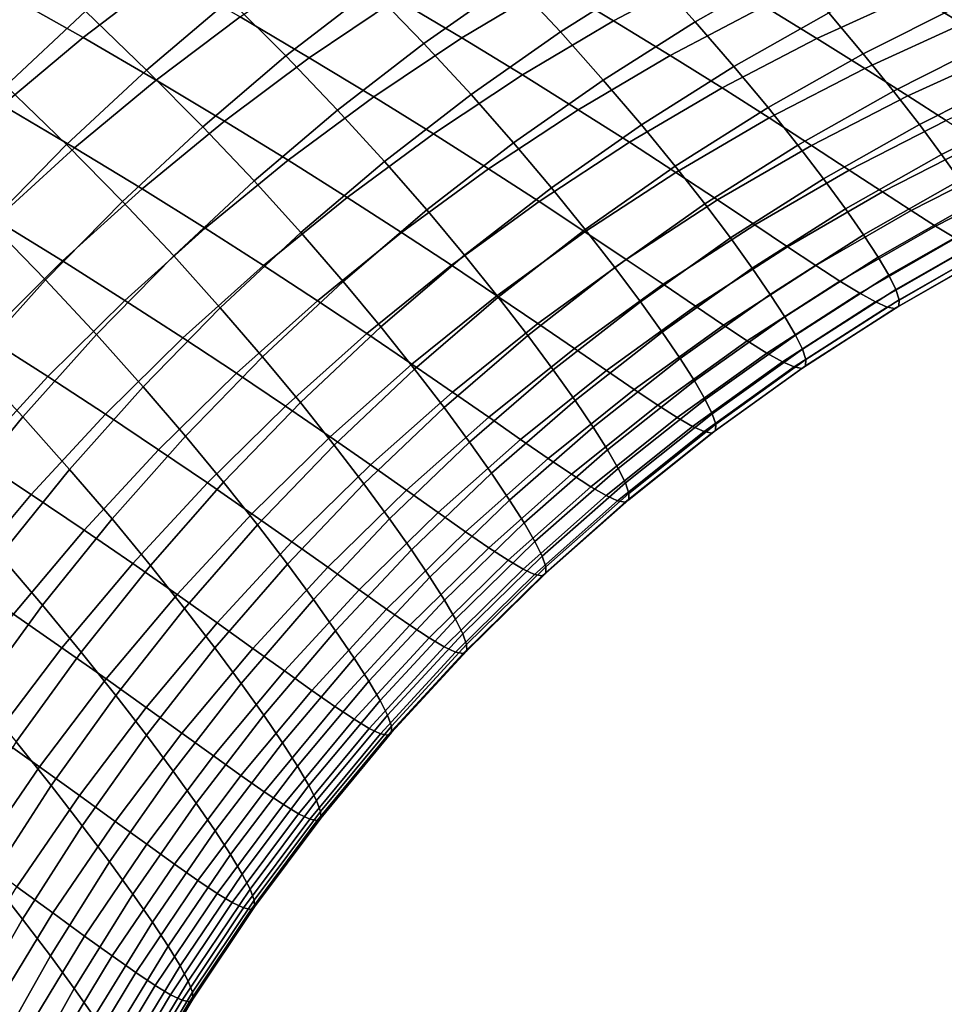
# Model space of a CAD drawing. Header units: metres. Extents: x -109 to 109, y -100 to 58.
# Tile 404 of 642: x 25.94 to 31.33, y -33.08 to -27.34. Entities that reach past the tile are written whole.
import ezdxf

# ---------------------------------------------------------------- set-up
doc = ezdxf.new("R2010")
doc.units = ezdxf.units.M
doc.layers.add('solid_21_062_100_XXX', color=7, linetype='CONTINUOUS')

msp = doc.modelspace()

# ---------------------------------------------------------------- linework, layer by layer
at = {"layer": 'solid_21_062_100_XXX'}
for points in [[(29.62508, -27.075272, 14.233528), (29.876795, -27.353708, 13.387842), (30.42709, -27.042255, 13.520076), (30.17243, -26.764921, 14.379833)], [(26.310911, -27.445053, -10.065216), (25.859009, -27.187994, -10.861943), (26.336718, -26.820623, -11.094637), (26.79468, -27.077177, -10.284187)], [(27.993116, -27.165232, 15.62325), (28.295996, -27.479095, 14.802042), (28.813738, -27.116049, 14.934154), (28.508024, -26.803249, 15.768685)], [(28.813738, -27.116049, 14.934154), (29.090691, -27.413012, 14.100589), (29.62508, -27.075272, 14.233528), (29.345251, -26.779419, 15.080736)], [(26.324543, -27.2927, 16.970316), (26.680988, -27.634436, 16.175323), (27.163315, -27.223722, 16.301767), (26.803965, -26.882793, 17.109758)], [(27.163315, -27.223722, 16.301767), (27.492731, -27.552601, 15.493354), (27.993116, -27.165232, 15.62325), (27.660862, -26.837318, 16.444775)], [(29.400692, -27.347277, -7.325053), (29.042677, -27.132484, -8.195836), (29.579866, -26.846157, -8.412071), (29.943546, -27.06044, -7.525915)], [(25.477165, -27.373638, 17.629177), (25.860987, -27.725792, 16.848417), (26.324543, -27.2927, 16.970316), (25.937668, -26.941135, 17.764057)], [(28.51687, -27.447435, -7.991763), (28.136114, -27.220627, -8.841647), (28.656261, -26.90621, -9.06051), (29.042677, -27.132484, -8.195836)], [(31.432173, -27.366377, -5.005075), (31.149126, -27.192522, -5.919407), (31.668941, -26.932064, -6.273567), (31.958893, -27.106079, -5.354075)], [(27.628191, -27.562796, -8.636103), (27.225126, -27.324842, -9.464415), (27.727432, -26.983223, -9.684183), (28.136114, -27.220627, -8.841647)], [(30.585035, -27.450888, -5.739513), (30.278503, -27.262323, -6.63475), (30.837465, -27.004442, -6.830636), (31.149126, -27.192522, -5.919407)], [(29.730488, -27.54969, -6.449241), (29.400692, -27.347277, -7.325053), (29.943546, -27.06044, -7.525915), (30.278503, -27.262323, -6.63475)], [(29.876795, -27.353708, 13.387842), (30.101528, -27.613401, 12.543848), (30.654299, -27.300789, 12.6623), (30.42709, -27.042255, 13.520076)], [(30.654299, -27.300789, 12.6623), (30.85516, -27.539341, 11.806647), (31.423138, -27.254066, 11.922112), (31.219702, -27.01659, 12.792154)], [(26.735813, -27.693272, -9.259119), (26.310911, -27.445053, -10.065216), (26.79468, -27.077177, -10.284187), (27.225126, -27.324842, -9.464415)], [(28.295996, -27.479095, 14.802042), (28.570667, -27.777256, 13.981364), (29.090691, -27.413012, 14.100589), (28.813738, -27.116049, 14.934154)], [(29.090691, -27.413012, 14.100589), (29.340034, -27.692652, 13.268183), (29.876795, -27.353708, 13.387842), (29.62508, -27.075272, 14.233528)], [(27.492731, -27.552601, 15.493354), (27.793386, -27.867605, 14.68475), (28.295996, -27.479095, 14.802042), (27.993116, -27.165232, 15.62325)], [(28.86973, -27.662792, -7.135726), (28.51687, -27.447435, -7.991763), (29.042677, -27.132484, -8.195836), (29.400692, -27.347277, -7.325053)], [(25.840826, -27.838728, -9.861866), (25.394379, -27.581129, -10.645437), (25.859009, -27.187994, -10.861943), (26.310911, -27.445053, -10.065216)], [(26.680988, -27.634436, 16.175323), (27.008184, -27.96434, 15.379336), (27.492731, -27.552601, 15.493354), (27.163315, -27.223722, 16.301767)], [(28.00383, -27.790186, -7.800387), (27.628191, -27.562796, -8.636103), (28.136114, -27.220627, -8.841647), (28.51687, -27.447435, -7.991763)], [(30.863455, -27.625231, -4.841162), (30.585035, -27.450888, -5.739513), (31.149126, -27.192522, -5.919407), (31.432173, -27.366377, -5.005075)], [(30.032354, -27.738796, -5.569319), (29.730488, -27.54969, -6.449241), (30.278503, -27.262323, -6.63475), (30.585035, -27.450888, -5.739513)], [(30.85516, -27.539341, 11.806647), (31.030712, -27.756845, 10.953226), (31.600855, -27.470503, 11.05451), (31.423138, -27.254066, 11.922112)], [(25.860987, -27.725792, 16.848417), (26.215149, -28.068378, 16.065777), (26.680988, -27.634436, 16.175323), (26.324543, -27.2927, 16.970316)], [(27.133827, -27.931814, -8.444416), (26.735813, -27.693272, -9.259119), (27.225126, -27.324842, -9.464415), (27.628191, -27.562796, -8.636103)], [(29.194862, -27.865788, -6.274597), (28.86973, -27.662792, -7.135726), (29.400692, -27.347277, -7.325053), (29.730488, -27.54969, -6.449241)], [(30.101528, -27.613401, 12.543848), (30.300335, -27.853136, 11.701694), (30.85516, -27.539341, 11.806647), (30.654299, -27.300789, 12.6623)], [(29.340034, -27.692652, 13.268183), (29.562843, -27.953606, 12.43711), (30.101528, -27.613401, 12.543848), (29.876795, -27.353708, 13.387842)], [(31.11405, -27.784491, -3.940876), (30.863455, -27.625231, -4.841162), (31.432173, -27.366377, -5.005075), (31.686905, -27.525152, -4.088842)], [(26.260778, -28.087538, -9.068834), (25.840826, -27.838728, -9.861866), (26.310911, -27.445053, -10.065216), (26.735813, -27.693272, -9.259119)], [(28.35206, -28.006153, -6.958434), (28.00383, -27.790186, -7.800387), (28.51687, -27.447435, -7.991763), (28.86973, -27.662792, -7.135726)], [(28.570667, -27.777256, 13.981364), (28.818218, -28.058193, 13.161412), (29.340034, -27.692652, 13.268183), (29.090691, -27.413012, 14.100589)], [(30.306585, -27.913683, -4.686226), (30.032354, -27.738796, -5.569319), (30.585035, -27.450888, -5.739513), (30.863455, -27.625231, -4.841162)], [(27.793386, -27.867605, 14.68475), (28.066376, -28.167048, 13.876169), (28.570667, -27.777256, 13.981364), (28.295996, -27.479095, 14.802042)], [(31.030712, -27.756845, 10.953226), (31.182055, -27.95244, 10.101617), (31.75399, -27.665068, 10.188908), (31.600855, -27.470503, 11.05451)], [(27.008184, -27.96434, 15.379336), (27.307232, -28.280556, 14.582583), (27.793386, -27.867605, 14.68475), (27.492731, -27.552601, 15.493354)], [(27.504904, -28.159834, -7.622213), (27.133827, -27.931814, -8.444416), (27.628191, -27.562796, -8.636103), (28.00383, -27.790186, -7.800387)], [(29.492535, -28.055489, -5.409273), (29.194862, -27.865788, -6.274597), (29.730488, -27.54969, -6.449241), (30.032354, -27.738796, -5.569319)], [(30.300335, -27.853136, 11.701694), (30.474211, -28.071815, 10.861496), (31.030712, -27.756845, 10.953226), (30.85516, -27.539341, 11.806647)], [(31.337166, -27.927807, -3.039843), (31.11405, -27.784491, -3.940876), (31.686905, -27.525152, -4.088842), (31.913681, -27.667999, -3.17192)], [(26.215149, -28.068378, 16.065777), (26.540752, -28.399366, 15.2815), (27.008184, -27.96434, 15.379336), (26.680988, -27.634436, 16.175323)], [(29.562843, -27.953606, 12.43711), (29.760122, -28.194628, 11.607526), (30.300335, -27.853136, 11.701694), (30.101528, -27.613401, 12.543848)], [(30.553455, -28.073479, -3.801118), (30.306585, -27.913683, -4.686226), (30.863455, -27.625231, -4.841162), (31.11405, -27.784491, -3.940876)], [(26.654325, -28.326715, -8.267092), (26.260778, -28.087538, -9.068834), (26.735813, -27.693272, -9.259119), (27.133827, -27.931814, -8.444416)], [(28.673033, -28.209784, -6.111277), (28.35206, -28.006153, -6.958434), (28.86973, -27.662792, -7.135726), (29.194862, -27.865788, -6.274597)], [(28.818218, -28.058193, 13.161412), (29.039661, -28.320509, 12.342366), (29.562843, -27.953606, 12.43711), (29.340034, -27.692652, 13.268183)], [(31.182055, -27.95244, 10.101617), (31.310583, -28.125881, 9.249458), (31.883989, -27.837557, 9.322858), (31.75399, -27.665068, 10.188908)], [(25.414511, -28.180929, 16.744385), (25.767023, -28.524412, 15.973413), (26.215149, -28.068378, 16.065777), (25.860987, -27.725792, 16.848417)], [(29.763027, -28.230972, -4.540675), (29.492535, -28.055489, -5.409273), (30.032354, -27.738796, -5.569319), (30.306585, -27.913683, -4.686226)], [(27.849041, -28.376461, -6.793642), (27.504904, -28.159834, -7.622213), (28.00383, -27.790186, -7.800387), (28.35206, -28.006153, -6.958434)], [(28.066376, -28.167048, 13.876169), (28.312717, -28.449373, 13.067812), (28.818218, -28.058193, 13.161412), (28.570667, -27.777256, 13.981364)], [(30.474211, -28.071815, 10.861496), (30.62421, -28.268543, 10.022865), (31.182055, -27.95244, 10.101617), (31.030712, -27.756845, 10.953226)], [(30.773294, -28.217318, -2.915158), (30.553455, -28.073479, -3.801118), (31.11405, -27.784491, -3.940876), (31.337166, -27.927807, -3.039843)], [(25.801271, -28.506609, -8.894062), (25.385662, -28.257172, -9.674669), (25.840826, -27.838728, -9.861866), (26.260778, -28.087538, -9.068834)], [(28.966997, -28.400131, -5.259795), (28.673033, -28.209784, -6.111277), (29.194862, -27.865788, -6.274597), (29.492535, -28.055489, -5.409273)], [(29.760122, -28.194628, 11.607526), (29.932816, -28.414585, 10.779561), (30.474211, -28.071815, 10.861496), (30.300335, -27.853136, 11.701694)], [(31.310583, -28.125881, 9.249458), (31.416878, -28.276831, 8.396255), (31.991453, -27.987652, 8.455838), (31.883989, -27.837557, 9.322858)], [(27.307232, -28.280556, 14.582583), (27.579144, -28.581362, 13.785279), (28.066376, -28.167048, 13.876169), (27.793386, -27.867605, 14.68475)], [(30.006596, -28.391359, -3.669935), (29.763027, -28.230972, -4.540675), (30.306585, -27.913683, -4.686226), (30.553455, -28.073479, -3.801118)], [(26.540752, -28.399366, 15.2815), (26.838808, -28.716862, 14.495813), (27.307232, -28.280556, 14.582583), (27.008184, -27.96434, 15.379336)], [(27.021402, -28.555407, -7.457708), (26.654325, -28.326715, -8.267092), (27.133827, -27.931814, -8.444416), (27.504904, -28.159834, -7.622213)], [(29.039661, -28.320509, 12.342366), (29.235943, -28.562918, 11.524392), (29.760122, -28.194628, 11.607526), (29.562843, -27.953606, 12.43711)], [(30.62421, -28.268543, 10.022865), (30.751671, -28.443031, 9.183537), (31.310583, -28.125881, 9.249458), (31.182055, -27.95244, 10.101617)], [(30.966497, -28.344223, -2.029553), (30.773294, -28.217318, -2.915158), (31.337166, -27.927807, -3.039843), (31.533213, -28.054214, -2.139295)], [(28.166372, -28.580774, -5.95971), (27.849041, -28.376461, -6.793642), (28.35206, -28.006153, -6.958434), (28.673033, -28.209784, -6.111277)], [(25.767023, -28.524412, 15.973413), (26.091661, -28.856537, 15.200099), (26.540752, -28.399366, 15.2815), (26.215149, -28.068378, 16.065777)], [(26.190945, -28.746462, -8.104594), (25.801271, -28.506609, -8.894062), (26.260778, -28.087538, -9.068834), (26.654325, -28.326715, -8.267092)], [(28.312717, -28.449373, 13.067812), (28.533356, -28.713142, 12.259866), (29.039661, -28.320509, 12.342366), (28.818218, -28.058193, 13.161412)], [(29.234209, -28.576265, -4.404892), (28.966997, -28.400131, -5.259795), (29.492535, -28.055489, -5.409273), (29.763027, -28.230972, -4.540675)], [(29.932816, -28.414585, 10.779561), (30.081924, -28.612547, 9.95286), (30.62421, -28.268543, 10.022865), (30.474211, -28.071815, 10.861496)], [(30.223553, -28.535774, -2.798192), (30.006596, -28.391359, -3.669935), (30.553455, -28.073479, -3.801118), (30.773294, -28.217318, -2.915158)], [(31.133533, -28.453186, -1.145456), (30.966497, -28.344223, -2.029553), (31.533213, -28.054214, -2.139295), (31.702679, -28.16272, -1.240405)], [(30.751671, -28.443031, 9.183537), (30.857143, -28.594921, 8.343056), (31.416878, -28.276831, 8.396255), (31.310583, -28.125881, 9.249458)], [(27.361994, -28.772739, -6.641782), (27.021402, -28.555407, -7.457708), (27.504904, -28.159834, -7.622213), (27.849041, -28.376461, -6.793642)], [(27.579144, -28.581362, 13.785279), (27.824862, -28.865162, 12.987627), (28.312717, -28.449373, 13.067812), (28.066376, -28.167048, 13.876169)], [(28.457121, -28.771822, -5.121279), (28.166372, -28.580774, -5.95971), (28.673033, -28.209784, -6.111277), (28.966997, -28.400131, -5.259795)], [(29.235943, -28.562918, 11.524392), (29.407949, -28.784254, 10.707637), (29.932816, -28.414585, 10.779561), (29.760122, -28.194628, 11.607526)], [(31.27511, -28.543339, -0.263406), (31.133533, -28.453186, -1.145456), (31.702679, -28.16272, -1.240405), (31.846298, -28.252464, -0.343718)], [(29.474907, -28.737297, -3.547673), (29.234209, -28.576265, -4.404892), (29.763027, -28.230972, -4.540675), (30.006596, -28.391359, -3.669935)], [(30.414268, -28.663225, -1.926626), (30.223553, -28.535774, -2.798192), (30.773294, -28.217318, -2.915158), (30.966497, -28.344223, -2.029553)], [(31.391954, -28.613968, 0.616567), (31.27511, -28.543339, -0.263406), (31.846298, -28.252464, -0.343718), (31.964823, -28.322758, 0.550751)], [(26.838808, -28.716862, 14.495813), (27.110249, -29.019108, 13.708933), (27.579144, -28.581362, 13.785279), (27.307232, -28.280556, 14.582583)], [(28.533356, -28.713142, 12.259866), (28.729174, -28.957037, 11.452512), (29.235943, -28.562918, 11.524392), (29.039661, -28.320509, 12.342366)], [(30.081924, -28.612547, 9.95286), (30.208721, -28.788174, 9.125271), (30.751671, -28.443031, 9.183537), (30.62421, -28.268543, 10.022865)], [(30.857143, -28.594921, 8.343056), (30.940979, -28.723921, 7.501205), (31.501308, -28.405016, 7.541764), (31.416878, -28.276831, 8.396255)], [(26.554598, -28.975866, -7.307305), (26.190945, -28.746462, -8.104594), (26.654325, -28.326715, -8.267092), (27.021402, -28.555407, -7.457708)], [(27.67621, -28.977787, -5.820295), (27.361994, -28.772739, -6.641782), (27.849041, -28.376461, -6.793642), (28.166372, -28.580774, -5.95971)], [(30.579195, -28.772694, -1.056369), (30.414268, -28.663225, -1.926626), (30.966497, -28.344223, -2.029553), (31.133533, -28.453186, -1.145456)], [(26.091661, -28.856537, 15.200099), (26.389347, -29.175379, 14.424667), (26.838808, -28.716862, 14.495813), (26.540752, -28.399366, 15.2815)], [(28.721523, -28.948658, -4.279233), (28.457121, -28.771822, -5.121279), (28.966997, -28.400131, -5.259795), (29.234209, -28.576265, -4.404892)], [(29.407949, -28.784254, 10.707637), (29.556622, -28.983545, 9.891785), (30.081924, -28.612547, 9.95286), (29.932816, -28.414585, 10.779561)], [(29.689381, -28.882338, -2.689251), (29.474907, -28.737297, -3.547673), (30.006596, -28.391359, -3.669935), (30.223553, -28.535774, -2.798192)], [(30.940979, -28.723921, 7.501205), (31.003408, -28.829838, 6.657823), (31.564119, -28.510256, 6.685791), (31.501308, -28.405016, 7.541764)], [(27.824862, -28.865162, 12.987627), (28.045259, -29.13048, 12.189826), (28.533356, -28.713142, 12.259866), (28.312717, -28.449373, 13.067812)], [(30.208721, -28.788174, 9.125271), (30.313725, -28.941086, 8.296381), (30.857143, -28.594921, 8.343056), (30.751671, -28.443031, 9.183537)], [(30.719007, -28.863293, -0.187962), (30.579195, -28.772694, -1.056369), (31.133533, -28.453186, -1.145456), (31.27511, -28.543339, -0.263406)], [(25.337788, -29.001333, 15.898475), (25.662094, -29.334648, 15.135349), (26.091661, -28.856537, 15.200099), (25.767023, -28.524412, 15.973413)], [(25.744902, -29.189947, -7.957353), (25.3585, -28.949383, -8.73526), (25.801271, -28.506609, -8.894062), (26.190945, -28.746462, -8.104594)], [(29.877977, -29.010386, -1.830785), (29.689381, -28.882338, -2.689251), (30.223553, -28.535774, -2.798192), (30.414268, -28.663225, -1.926626)], [(30.834404, -28.934292, 0.67855), (30.719007, -28.863293, -0.187962), (31.27511, -28.543339, -0.263406), (31.391954, -28.613968, 0.616567)], [(31.003408, -28.829838, 6.657823), (31.044544, -28.912569, 5.812816), (31.605436, -28.592453, 5.828218), (31.564119, -28.510256, 6.685791)], [(26.8922, -29.193949, -6.503255), (26.554598, -28.975866, -7.307305), (27.021402, -28.555407, -7.457708), (27.361994, -28.772739, -6.641782)], [(27.110249, -29.019108, 13.708933), (27.355932, -29.304466, 12.921068), (27.824862, -28.865162, 12.987627), (27.579144, -28.581362, 13.785279)], [(27.964249, -29.16958, -4.994089), (27.67621, -28.977787, -5.820295), (28.166372, -28.580774, -5.95971), (28.457121, -28.771822, -5.121279)], [(28.959789, -29.110382, -3.434651), (28.721523, -28.948658, -4.279233), (29.234209, -28.576265, -4.404892), (29.474907, -28.737297, -3.547673)], [(28.729174, -28.957037, 11.452512), (28.900991, -29.17985, 10.645911), (29.407949, -28.784254, 10.707637), (29.235943, -28.562918, 11.524392)], [(30.313725, -28.941086, 8.296381), (30.397261, -29.070972, 7.466013), (30.940979, -28.723921, 7.501205), (30.857143, -28.594921, 8.343056)], [(31.044544, -28.912569, 5.812816), (31.064419, -28.972134, 4.965587), (31.625298, -28.651634, 4.9684), (31.605436, -28.592453, 5.828218)], [(29.556622, -28.983545, 9.891785), (29.683161, -29.160402, 9.07481), (30.208721, -28.788174, 9.125271), (30.081924, -28.612547, 9.95286)], [(30.041121, -29.120403, -0.973381), (29.877977, -29.010386, -1.830785), (30.414268, -28.663225, -1.926626), (30.579195, -28.772694, -1.056369)], [(30.925945, -28.984989, 1.542714), (30.834404, -28.934292, 0.67855), (31.391954, -28.613968, 0.616567), (31.484655, -28.664389, 1.494019)], [(30.994158, -29.0147, 2.403726), (30.925945, -28.984989, 1.542714), (31.484655, -28.664389, 1.494019), (31.553759, -28.693932, 2.368139)], [(31.064419, -28.972134, 4.965587), (31.062901, -29.008757, 4.115217), (31.623568, -28.688026, 4.105361), (31.625298, -28.651634, 4.9684)], [(26.389347, -29.175379, 14.424667), (26.660925, -29.479137, 13.647332), (27.110249, -29.019108, 13.708933), (26.838808, -28.716862, 14.495813)], [(28.045259, -29.13048, 12.189826), (28.241146, -29.375952, 11.392072), (28.729174, -28.957037, 11.452512), (28.533356, -28.713142, 12.259866)], [(30.397261, -29.070972, 7.466013), (30.459543, -29.177628, 6.634039), (31.003408, -28.829838, 6.657823), (30.940979, -28.723921, 7.501205)], [(31.039635, -29.0228, 3.261241), (30.994158, -29.0147, 2.403726), (31.553759, -28.693932, 2.368139), (31.599882, -28.701982, 3.238592)], [(31.062901, -29.008757, 4.115217), (31.039635, -29.0228, 3.261241), (31.599882, -28.701982, 3.238592), (31.623568, -28.688026, 4.105361)], [(26.105717, -29.420105, -7.171399), (25.744902, -29.189947, -7.957353), (26.190945, -28.746462, -8.104594), (26.554598, -28.975866, -7.307305)], [(27.203836, -29.399773, -5.693398), (26.8922, -29.193949, -6.503255), (27.361994, -28.772739, -6.641782), (27.67621, -28.977787, -5.820295)], [(28.226315, -29.347166, -4.164028), (27.964249, -29.16958, -4.994089), (28.457121, -28.771822, -5.121279), (28.721523, -28.948658, -4.279233)], [(29.172186, -29.256098, -2.588624), (28.959789, -29.110382, -3.434651), (29.474907, -28.737297, -3.547673), (29.689381, -28.882338, -2.689251)], [(30.179451, -29.211487, -0.117583), (30.041121, -29.120403, -0.973381), (30.579195, -28.772694, -1.056369), (30.719007, -28.863293, -0.187962)], [(28.900991, -29.17985, 10.645911), (29.049683, -29.380564, 9.839799), (29.556622, -28.983545, 9.891785), (29.407949, -28.784254, 10.707637)], [(29.683161, -29.160402, 9.07481), (29.788048, -29.314415, 8.256352), (30.313725, -28.941086, 8.296381), (30.208721, -28.788174, 9.125271)], [(30.459543, -29.177628, 6.634039), (30.500671, -29.260939, 5.800403), (31.044544, -28.912569, 5.812816), (31.003408, -28.829838, 6.657823)], [(25.662094, -29.334648, 15.135349), (25.960032, -29.654898, 14.369331), (26.389347, -29.175379, 14.424667), (26.091661, -28.856537, 15.200099)], [(27.355932, -29.304466, 12.921068), (27.576654, -29.571419, 12.13243), (28.045259, -29.13048, 12.189826), (27.824862, -28.865162, 12.987627)], [(29.359034, -29.384787, -1.742281), (29.172186, -29.256098, -2.588624), (29.689381, -28.882338, -2.689251), (29.877977, -29.010386, -1.830785)], [(30.293634, -29.282887, 0.736536), (30.179451, -29.211487, -0.117583), (30.719007, -28.863293, -0.187962), (30.834404, -28.934292, 0.67855)], [(28.462595, -29.509634, -3.331169), (28.226315, -29.347166, -4.164028), (28.721523, -28.948658, -4.279233), (28.959789, -29.110382, -3.434651)], [(29.788048, -29.314415, 8.256352), (29.871582, -29.445259, 7.436278), (30.397261, -29.070972, 7.466013), (30.313725, -28.941086, 8.296381)], [(30.384201, -29.333885, 1.588518), (30.293634, -29.282887, 0.736536), (30.834404, -28.934292, 0.67855), (30.925945, -28.984989, 1.542714)], [(30.500671, -29.260939, 5.800403), (30.520674, -29.320921, 4.964561), (31.064419, -28.972134, 4.965587), (31.044544, -28.912569, 5.812816)], [(26.440895, -29.638981, -6.378424), (26.105717, -29.420105, -7.171399), (26.554598, -28.975866, -7.307305), (26.8922, -29.193949, -6.503255)], [(27.489674, -29.592361, -4.878558), (27.203836, -29.399773, -5.693398), (27.67621, -28.977787, -5.820295), (27.964249, -29.16958, -4.994089)], [(28.241146, -29.375952, 11.392072), (28.413273, -29.600332, 10.594549), (28.900991, -29.17985, 10.645911), (28.729174, -28.957037, 11.452512)], [(29.049683, -29.380564, 9.839799), (29.176373, -29.558735, 9.032289), (29.683161, -29.160402, 9.07481), (29.556622, -28.983545, 9.891785)], [(29.520723, -29.495396, -0.896708), (29.359034, -29.384787, -1.742281), (29.877977, -29.010386, -1.830785), (30.041121, -29.120403, -0.973381)], [(30.451654, -29.363781, 2.437559), (30.384201, -29.333885, 1.588518), (30.925945, -28.984989, 1.542714), (30.994158, -29.0147, 2.403726)], [(30.519415, -29.357796, 4.125665), (30.496559, -29.371933, 3.283298), (31.039635, -29.0228, 3.261241), (31.062901, -29.008757, 4.115217)], [(30.520674, -29.320921, 4.964561), (30.519415, -29.357796, 4.125665), (31.062901, -29.008757, 4.115217), (31.064419, -28.972134, 4.965587)], [(26.660925, -29.479137, 13.647332), (26.907164, -29.766134, 12.868312), (27.355932, -29.304466, 12.921068), (27.110249, -29.019108, 13.708933)], [(30.496559, -29.371933, 3.283298), (30.451654, -29.363781, 2.437559), (30.994158, -29.0147, 2.403726), (31.039635, -29.0228, 3.261241)], [(28.673326, -29.656073, -2.496573), (28.462595, -29.509634, -3.331169), (28.959789, -29.110382, -3.434651), (29.172186, -29.256098, -2.588624)], [(29.65786, -29.587004, -0.052456), (29.520723, -29.495396, -0.896708), (30.041121, -29.120403, -0.973381), (30.179451, -29.211487, -0.117583)], [(29.871582, -29.445259, 7.436278), (29.933952, -29.552711, 6.614504), (30.459543, -29.177628, 6.634039), (30.397261, -29.070972, 7.466013)], [(25.960032, -29.654898, 14.369331), (26.232353, -29.960239, 13.600637), (26.660925, -29.479137, 13.647332), (26.389347, -29.175379, 14.424667)], [(27.749886, -29.770746, -4.059581), (27.489674, -29.592361, -4.878558), (27.964249, -29.16958, -4.994089), (28.226315, -29.347166, -4.164028)], [(27.576654, -29.571419, 12.13243), (27.773144, -29.81856, 11.343232), (28.241146, -29.375952, 11.392072), (28.045259, -29.13048, 12.189826)], [(28.413273, -29.600332, 10.594549), (28.562441, -29.802559, 9.797042), (29.049683, -29.380564, 9.839799), (28.900991, -29.17985, 10.645911)], [(29.176373, -29.558735, 9.032289), (29.281496, -29.71393, 8.223077), (29.788048, -29.314415, 8.256352), (29.683161, -29.160402, 9.07481)], [(29.933952, -29.552711, 6.614504), (29.975248, -29.636648, 5.791012), (30.500671, -29.260939, 5.800403), (30.459543, -29.177628, 6.634039)], [(25.67594, -29.886959, -7.050348), (25.317369, -29.656006, -7.825753), (25.744902, -29.189947, -7.957353), (26.105717, -29.420105, -7.171399)], [(26.750494, -29.845629, -5.579352), (26.440895, -29.638981, -6.378424), (26.8922, -29.193949, -6.503255), (27.203836, -29.399773, -5.693398)], [(29.771069, -29.658838, 0.790374), (29.65786, -29.587004, -0.052456), (30.179451, -29.211487, -0.117583), (30.293634, -29.282887, 0.736536)], [(28.858801, -29.785448, -1.661346), (28.673326, -29.656073, -2.496573), (29.172186, -29.256098, -2.588624), (29.359034, -29.384787, -1.742281)], [(29.860847, -29.710161, 1.631309), (29.771069, -29.658838, 0.790374), (30.293634, -29.282887, 0.736536), (30.384201, -29.333885, 1.588518)], [(29.975248, -29.636648, 5.791012), (29.995489, -29.697077, 4.965326), (30.520674, -29.320921, 4.964561), (30.500671, -29.260939, 5.800403)], [(25.253176, -29.832447, 15.087421), (25.551991, -30.154161, 14.329951), (25.960032, -29.654898, 14.369331), (25.662094, -29.334648, 15.135349)], [(26.907164, -29.766134, 12.868312), (27.128773, -30.034803, 12.087831), (27.576654, -29.571419, 12.13243), (27.355932, -29.304466, 12.921068)], [(27.984631, -29.934004, -3.237497), (27.749886, -29.770746, -4.059581), (28.226315, -29.347166, -4.164028), (28.462595, -29.509634, -3.331169)], [(29.281496, -29.71393, 8.223077), (29.365324, -29.845797, 7.41208), (29.871582, -29.445259, 7.436278), (29.788048, -29.314415, 8.256352)], [(29.927673, -29.740257, 2.469547), (29.860847, -29.710161, 1.631309), (30.384201, -29.333885, 1.588518), (30.451654, -29.363781, 2.437559)], [(29.995489, -29.697077, 4.965326), (29.994541, -29.734226, 4.136676), (30.519415, -29.357796, 4.125665), (30.520674, -29.320921, 4.964561)], [(27.034645, -30.039055, -4.774991), (26.750494, -29.845629, -5.579352), (27.203836, -29.399773, -5.693398), (27.489674, -29.592361, -4.878558)], [(27.773144, -29.81856, 11.343232), (27.946077, -30.044596, 10.553683), (28.413273, -29.600332, 10.594549), (28.241146, -29.375952, 11.392072)], [(28.562441, -29.802559, 9.797042), (28.689688, -29.98213, 8.997817), (29.176373, -29.558735, 9.032289), (29.049683, -29.380564, 9.839799)], [(29.019373, -29.896692, -0.826552), (28.858801, -29.785448, -1.661346), (29.359034, -29.384787, -1.742281), (29.520723, -29.495396, -0.896708)], [(29.972078, -29.748465, 3.304705), (29.927673, -29.740257, 2.469547), (30.451654, -29.363781, 2.437559), (30.496559, -29.371933, 3.283298)], [(29.994541, -29.734226, 4.136676), (29.972078, -29.748465, 3.304705), (30.496559, -29.371933, 3.283298), (30.519415, -29.357796, 4.125665)], [(26.009264, -30.106667, -6.267617), (25.67594, -29.886959, -7.050348), (26.105717, -29.420105, -7.171399), (26.440895, -29.638981, -6.378424)], [(29.365324, -29.845797, 7.41208), (29.42802, -29.9541, 6.599267), (29.933952, -29.552711, 6.614504), (29.871582, -29.445259, 7.436278)], [(26.232353, -29.960239, 13.600637), (26.479734, -30.248949, 12.829495), (26.907164, -29.766134, 12.868312), (26.660925, -29.479137, 13.647332)], [(28.194115, -30.081209, -2.413341), (27.984631, -29.934004, -3.237497), (28.462595, -29.509634, -3.331169), (28.673326, -29.656073, -2.496573)], [(29.155605, -29.988859, 0.007249), (29.019373, -29.896692, -0.826552), (29.520723, -29.495396, -0.896708), (29.65786, -29.587004, -0.052456)], [(27.128773, -30.034803, 12.087831), (27.326397, -30.283697, 11.306122), (27.773144, -29.81856, 11.343232), (27.576654, -29.571419, 12.13243)], [(28.689688, -29.98213, 8.997817), (28.795401, -30.138577, 8.196639), (29.281496, -29.71393, 8.223077), (29.176373, -29.558735, 9.032289)], [(29.42802, -29.9541, 6.599267), (29.46966, -30.038708, 5.784668), (29.975248, -29.636648, 5.791012), (29.933952, -29.552711, 6.614504)], [(26.317371, -30.314177, -5.478458), (26.009264, -30.106667, -6.267617), (26.440895, -29.638981, -6.378424), (26.750494, -29.845629, -5.579352)], [(27.293489, -30.218283, -3.966166), (27.034645, -30.039055, -4.774991), (27.489674, -29.592361, -4.878558), (27.749886, -29.770746, -4.059581)], [(27.946077, -30.044596, 10.553683), (28.096176, -30.248423, 9.763623), (28.562441, -29.802559, 9.797042), (28.413273, -29.600332, 10.594549)], [(29.26808, -30.061159, 0.839922), (29.155605, -29.988859, 0.007249), (29.65786, -29.587004, -0.052456), (29.771069, -29.658838, 0.790374)], [(29.46966, -30.038708, 5.784668), (29.49025, -30.099617, 4.96788), (29.995489, -29.697077, 4.965326), (29.975248, -29.636648, 5.791012)], [(25.551991, -30.154161, 14.329951), (25.825661, -30.461151, 13.568973), (26.232353, -29.960239, 13.600637), (25.960032, -29.654898, 14.369331)], [(28.378593, -30.211315, -1.588194), (28.194115, -30.081209, -2.413341), (28.673326, -29.656073, -2.496573), (28.858801, -29.785448, -1.661346)], [(29.357262, -30.112829, 1.670977), (29.26808, -30.061159, 0.839922), (29.771069, -29.658838, 0.790374), (29.860847, -29.710161, 1.631309)], [(29.49025, -30.099617, 4.96788), (29.489658, -30.137056, 4.148221), (29.994541, -29.734226, 4.136676), (29.995489, -29.697077, 4.965326)], [(28.795401, -30.138577, 8.196639), (28.879818, -30.271532, 7.393482), (29.365324, -29.845797, 7.41208), (29.281496, -29.71393, 8.223077)], [(29.423594, -30.143135, 2.499607), (29.357262, -30.112829, 1.670977), (29.860847, -29.710161, 1.631309), (29.927673, -29.740257, 2.469547)], [(29.467575, -30.151405, 3.325405), (29.423594, -30.143135, 2.499607), (29.927673, -29.740257, 2.469547), (29.972078, -29.748465, 3.304705)], [(29.489658, -30.137056, 4.148221), (29.467575, -30.151405, 3.325405), (29.972078, -29.748465, 3.304705), (29.994541, -29.734226, 4.136676)], [(26.479734, -30.248949, 12.829495), (26.702791, -30.519415, 12.056143), (27.128773, -30.034803, 12.087831), (26.907164, -29.766134, 12.868312)], [(27.527155, -30.382376, -3.153881), (27.293489, -30.218283, -3.966166), (27.749886, -29.770746, -4.059581), (27.984631, -29.934004, -3.237497)], [(28.096176, -30.248423, 9.763623), (28.224384, -30.42947, 8.971487), (28.689688, -29.98213, 8.997817), (28.562441, -29.802559, 9.797042)], [(28.538385, -30.323233, -0.763098), (28.378593, -30.211315, -1.588194), (28.858801, -29.785448, -1.661346), (29.019373, -29.896692, -0.826552)], [(26.600357, -30.508486, -4.68366), (26.317371, -30.314177, -5.478458), (26.750494, -29.845629, -5.579352), (27.034645, -30.039055, -4.774991)], [(27.326397, -30.283697, 11.306122), (27.500631, -30.511475, 10.523421), (27.946077, -30.044596, 10.553683), (27.773144, -29.81856, 11.343232)], [(28.879818, -30.271532, 7.393482), (28.943075, -30.380741, 6.588369), (29.42802, -29.9541, 6.599267), (29.365324, -29.845797, 7.41208)], [(25.598442, -30.595776, -6.171126), (25.266396, -30.375196, -6.944469), (25.67594, -29.886959, -7.050348), (26.009264, -30.106667, -6.267617)], [(28.674006, -30.415997, 0.061375), (28.538385, -30.323233, -0.763098), (29.019373, -29.896692, -0.826552), (29.155605, -29.988859, 0.007249)], [(25.825661, -30.461151, 13.568973), (26.074768, -30.751642, 12.804721), (26.479734, -30.248949, 12.829495), (26.232353, -29.960239, 13.600637)], [(27.735809, -30.530392, -2.339147), (27.527155, -30.382376, -3.153881), (27.984631, -29.934004, -3.237497), (28.194115, -30.081209, -2.413341)], [(28.224384, -30.42947, 8.971487), (28.331039, -30.587242, 8.177112), (28.795401, -30.138577, 8.196639), (28.689688, -29.98213, 8.997817)], [(28.943075, -30.380741, 6.588369), (28.985229, -30.466061, 5.781387), (29.46966, -30.038708, 5.784668), (29.42802, -29.9541, 6.599267)], [(26.858326, -30.688601, -3.884029), (26.600357, -30.508486, -4.68366), (27.034645, -30.039055, -4.774991), (27.293489, -30.218283, -3.966166)], [(26.702791, -30.519415, 12.056143), (26.902079, -30.770142, 11.280837), (27.326397, -30.283697, 11.306122), (27.128773, -30.034803, 12.087831)], [(27.500631, -30.511475, 10.523421), (27.652115, -30.71698, 9.739633), (28.096176, -30.248423, 9.763623), (27.946077, -30.044596, 10.553683)], [(28.785992, -30.488789, 0.88505), (28.674006, -30.415997, 0.061375), (29.155605, -29.988859, 0.007249), (29.26808, -30.061159, 0.839922)], [(28.985229, -30.466061, 5.781387), (29.006279, -30.527481, 4.972215), (29.49025, -30.099617, 4.96788), (29.46966, -30.038708, 5.784668)], [(27.919674, -30.661268, -1.523017), (27.735809, -30.530392, -2.339147), (28.194115, -30.081209, -2.413341), (28.378593, -30.211315, -1.588194)], [(28.874767, -30.540829, 1.707415), (28.785992, -30.488789, 0.88505), (29.26808, -30.061159, 0.839922), (29.357262, -30.112829, 1.670977)], [(29.006279, -30.527481, 4.972215), (29.006094, -30.565229, 4.160271), (29.489658, -30.137056, 4.148221), (29.49025, -30.099617, 4.96788)], [(25.905609, -30.80419, -5.390981), (25.598442, -30.595776, -6.171126), (26.009264, -30.106667, -6.267617), (26.317371, -30.314177, -5.478458)], [(28.331039, -30.587242, 8.177112), (28.416338, -30.721348, 7.380533), (28.879818, -30.271532, 7.393482), (28.795401, -30.138577, 8.196639)], [(28.940739, -30.571362, 2.52766), (28.874767, -30.540829, 1.707415), (29.357262, -30.112829, 1.670977), (29.423594, -30.143135, 2.499607)], [(28.984373, -30.579695, 3.345344), (28.940739, -30.571362, 2.52766), (29.423594, -30.143135, 2.499607), (29.467575, -30.151405, 3.325405)], [(29.006094, -30.565229, 4.160271), (28.984373, -30.579695, 3.345344), (29.467575, -30.151405, 3.325405), (29.489658, -30.137056, 4.148221)], [(28.079025, -30.773897, -0.706513), (27.919674, -30.661268, -1.523017), (28.378593, -30.211315, -1.588194), (28.538385, -30.323233, -0.763098)], [(26.074768, -30.751642, 12.804721), (26.299829, -31.023981, 12.037452), (26.702791, -30.519415, 12.056143), (26.479734, -30.248949, 12.829495)], [(27.091368, -30.853569, -3.080543), (26.858326, -30.688601, -3.884029), (27.293489, -30.218283, -3.966166), (27.527155, -30.382376, -3.153881)], [(27.652115, -30.71698, 9.739633), (27.781689, -30.89958, 8.953368), (28.224384, -30.42947, 8.971487), (28.096176, -30.248423, 9.763623)], [(28.416338, -30.721348, 7.380533), (28.480392, -30.831512, 6.581839), (28.943075, -30.380741, 6.588369), (28.879818, -30.271532, 7.393482)], [(26.187952, -30.999422, -4.604805), (25.905609, -30.80419, -5.390981), (26.317371, -30.314177, -5.478458), (26.600357, -30.508486, -4.68366)], [(26.902079, -30.770142, 11.280837), (27.078108, -30.999741, 10.503843), (27.500631, -30.511475, 10.523421), (27.326397, -30.283697, 11.306122)], [(28.214331, -30.86729, 0.10978), (28.079025, -30.773897, -0.706513), (28.538385, -30.323233, -0.763098), (28.674006, -30.415997, 0.061375)], [(27.299616, -31.002439, -2.274185), (27.091368, -30.853569, -3.080543), (27.527155, -30.382376, -3.153881), (27.735809, -30.530392, -2.339147)], [(28.480392, -30.831512, 6.581839), (28.523235, -30.917583, 5.781178), (28.985229, -30.466061, 5.781387), (28.943075, -30.380741, 6.588369)], [(27.781689, -30.89958, 8.953368), (27.889633, -31.058746, 8.164543), (28.331039, -30.587242, 8.177112), (28.224384, -30.42947, 8.971487)], [(28.326071, -30.940605, 0.92564), (28.214331, -30.86729, 0.10978), (28.674006, -30.415997, 0.061375), (28.785992, -30.488789, 0.88505)], [(25.441916, -30.980553, 13.55242), (25.693329, -31.272894, 12.794053), (26.074768, -30.751642, 12.804721), (25.825661, -30.461151, 13.568973)], [(28.414629, -30.993034, 1.740529), (28.326071, -30.940605, 0.92564), (28.785992, -30.488789, 0.88505), (28.874767, -30.540829, 1.707415)], [(28.523235, -30.917583, 5.781178), (28.544853, -30.979546, 4.97832), (29.006279, -30.527481, 4.972215), (28.985229, -30.466061, 5.781387)], [(26.445536, -31.180462, -3.813385), (26.187952, -30.999422, -4.604805), (26.600357, -30.508486, -4.68366), (26.858326, -30.688601, -3.884029)], [(26.299829, -31.023981, 12.037452), (26.501307, -31.276615, 11.267446), (26.902079, -30.770142, 11.280837), (26.702791, -30.519415, 12.056143)], [(27.078108, -30.999741, 10.503843), (27.231424, -31.207003, 9.725133), (27.652115, -30.71698, 9.739633), (27.500631, -30.511475, 10.523421)], [(27.483248, -31.134127, -1.465986), (27.299616, -31.002439, -2.274185), (27.735809, -30.530392, -2.339147), (27.919674, -30.661268, -1.523017)], [(28.480377, -31.023806, 2.553632), (28.414629, -30.993034, 1.740529), (28.874767, -30.540829, 1.707415), (28.940739, -30.571362, 2.52766)], [(28.544853, -30.979546, 4.97832), (28.545116, -31.01762, 4.172792), (29.006094, -30.565229, 4.160271), (29.006279, -30.527481, 4.972215)], [(27.889633, -31.058746, 8.164543), (27.976107, -31.194059, 7.373266), (28.416338, -30.721348, 7.380533), (28.331039, -30.587242, 8.177112)], [(28.523745, -31.032207, 3.36447), (28.480377, -31.023806, 2.553632), (28.940739, -30.571362, 2.52766), (28.984373, -30.579695, 3.345344)], [(28.545116, -31.01762, 4.172792), (28.523745, -31.032207, 3.36447), (28.984373, -30.579695, 3.345344), (29.006094, -30.565229, 4.160271)], [(27.642502, -31.247501, -0.656945), (27.483248, -31.134127, -1.465986), (27.919674, -30.661268, -1.523017), (28.079025, -30.773897, -0.706513)], [(26.678415, -31.346348, -3.017673), (26.445536, -31.180462, -3.813385), (26.858326, -30.688601, -3.884029), (27.091368, -30.853569, -3.080543)], [(27.231424, -31.207003, 9.725133), (27.362761, -31.391226, 8.943507), (27.781689, -30.89958, 8.953368), (27.652115, -30.71698, 9.739633)], [(27.976107, -31.194059, 7.373266), (28.041187, -31.305229, 6.579694), (28.480392, -30.831512, 6.581839), (28.416338, -30.721348, 7.380533)], [(25.693329, -31.272894, 12.794053), (25.920946, -31.547173, 12.031805), (26.299829, -31.023981, 12.037452), (26.074768, -30.751642, 12.804721)], [(26.501307, -31.276615, 11.267446), (26.679617, -31.50811, 10.495001), (27.078108, -30.999741, 10.503843), (26.902079, -30.770142, 11.280837)], [(27.777784, -31.341558, 0.152336), (27.642502, -31.247501, -0.656945), (28.079025, -30.773897, -0.706513), (28.214331, -30.86729, 0.10978)], [(25.798515, -31.510571, -4.538632), (25.516291, -31.314379, -5.317151), (25.905609, -30.80419, -5.390981), (26.187952, -30.999422, -4.604805)], [(28.041187, -31.305229, 6.579694), (28.084888, -31.39209, 5.784042), (28.523235, -30.917583, 5.781178), (28.480392, -30.831512, 6.581839)], [(26.886679, -31.496109, -2.218628), (26.678415, -31.346348, -3.017673), (27.091368, -30.853569, -3.080543), (27.299616, -31.002439, -2.274185)], [(27.362761, -31.391226, 8.943507), (27.472342, -31.551847, 8.158969), (27.889633, -31.058746, 8.164543), (27.781689, -30.89958, 8.953368)], [(27.889524, -31.415421, 0.961583), (27.777784, -31.341558, 0.152336), (28.214331, -30.86729, 0.10978), (28.326071, -30.940605, 0.92564)], [(27.97806, -31.46826, 1.770232), (27.889524, -31.415421, 0.961583), (28.326071, -30.940605, 0.92564), (28.414629, -30.993034, 1.740529)], [(28.084888, -31.39209, 5.784042), (28.107182, -31.454618, 4.98618), (28.544853, -30.979546, 4.97832), (28.523235, -30.917583, 5.781178)], [(26.05621, -31.692575, -3.754421), (25.798515, -31.510571, -4.538632), (26.187952, -30.999422, -4.604805), (26.445536, -31.180462, -3.813385)], [(26.679617, -31.50811, 10.495001), (26.835209, -31.717201, 9.720161), (27.231424, -31.207003, 9.725133), (27.078108, -30.999741, 10.503843)], [(27.070465, -31.628643, -1.417252), (26.886679, -31.496109, -2.218628), (27.299616, -31.002439, -2.274185), (27.483248, -31.134127, -1.465986)], [(28.043722, -31.499281, 2.577454), (27.97806, -31.46826, 1.770232), (28.414629, -30.993034, 1.740529), (28.480377, -31.023806, 2.553632)], [(28.107941, -31.493038, 4.185754), (28.086899, -31.507753, 3.382732), (28.523745, -31.032207, 3.36447), (28.545116, -31.01762, 4.172792)], [(28.107182, -31.454618, 4.98618), (28.107941, -31.493038, 4.185754), (28.545116, -31.01762, 4.172792), (28.544853, -30.979546, 4.97832)], [(25.920946, -31.547173, 12.031805), (26.125132, -31.801785, 11.265982), (26.501307, -31.276615, 11.267446), (26.299829, -31.023981, 12.037452)], [(27.472342, -31.551847, 8.158969), (27.560278, -31.688423, 7.371702), (27.976107, -31.194059, 7.373266), (27.889633, -31.058746, 8.164543)], [(28.086899, -31.507753, 3.382732), (28.043722, -31.499281, 2.577454), (28.480377, -31.023806, 2.553632), (28.523745, -31.032207, 3.36447)], [(27.229959, -31.742802, -0.614524), (27.070465, -31.628643, -1.417252), (27.483248, -31.134127, -1.465986), (27.642502, -31.247501, -0.656945)], [(26.289383, -31.859415, -2.965439), (26.05621, -31.692575, -3.754421), (26.445536, -31.180462, -3.813385), (26.678415, -31.346348, -3.017673)], [(26.835209, -31.717201, 9.720161), (26.968704, -31.903114, 8.94193), (27.362761, -31.391226, 8.943507), (27.231424, -31.207003, 9.725133)], [(27.365515, -31.837549, 0.188931), (27.229959, -31.742802, -0.614524), (27.642502, -31.247501, -0.656945), (27.777784, -31.341558, 0.152336)], [(27.560278, -31.688423, 7.371702), (27.626616, -31.800646, 6.581939), (28.041187, -31.305229, 6.579694), (27.976107, -31.194059, 7.373266)], [(26.125132, -31.801785, 11.265982), (26.306204, -32.035248, 10.496917), (26.679617, -31.50811, 10.495001), (26.501307, -31.276615, 11.267446)], [(27.626616, -31.800646, 6.581939), (27.671343, -31.888334, 5.789971), (28.084888, -31.39209, 5.784042), (28.041187, -31.305229, 6.579694)], [(26.498087, -32.010105, -2.17262), (26.289383, -31.859415, -2.965439), (26.678415, -31.346348, -3.017673), (26.886679, -31.496109, -2.218628)], [(27.477501, -31.911985, 0.992787), (27.365515, -31.837549, 0.188931), (27.777784, -31.341558, 0.152336), (27.889524, -31.415421, 0.961583)], [(26.968704, -31.903114, 8.94193), (27.080261, -32.06525, 8.160402), (27.472342, -31.551847, 8.158969), (27.362761, -31.391226, 8.943507)], [(27.566208, -31.965252, 1.796445), (27.477501, -31.911985, 0.992787), (27.889524, -31.415421, 0.961583), (27.97806, -31.46826, 1.770232)], [(27.671343, -31.888334, 5.789971), (27.694418, -31.951456, 4.995773), (28.107182, -31.454618, 4.98618), (28.084888, -31.39209, 5.784042)], [(27.631918, -31.996536, 2.599065), (27.566208, -31.965252, 1.796445), (27.97806, -31.46826, 1.770232), (28.043722, -31.499281, 2.577454)], [(27.694418, -31.951456, 4.995773), (27.695715, -31.990234, 4.199121), (28.107941, -31.493038, 4.185754), (28.107182, -31.454618, 4.98618)], [(25.691366, -32.223595, -3.70729), (25.433069, -32.040588, -4.485317), (25.798515, -31.510571, -4.538632), (26.05621, -31.692575, -3.754421)], [(26.306204, -32.035248, 10.496917), (26.464512, -32.246235, 9.724731), (26.835209, -31.717201, 9.720161), (26.679617, -31.50811, 10.495001)], [(26.682407, -32.143524, -1.376941), (26.498087, -32.010105, -2.17262), (26.886679, -31.496109, -2.218628), (27.070465, -31.628643, -1.417252)], [(27.674982, -32.005085, 3.400083), (27.631918, -31.996536, 2.599065), (28.043722, -31.499281, 2.577454), (28.086899, -31.507753, 3.382732)], [(27.695715, -31.990234, 4.199121), (27.674982, -32.005085, 3.400083), (28.086899, -31.507753, 3.382732), (28.107941, -31.493038, 4.185754)], [(25.567139, -32.087616, 12.039219), (25.774546, -32.344273, 11.276449), (26.125132, -31.801785, 11.265982), (25.920946, -31.547173, 12.031805)], [(27.080261, -32.06525, 8.160402), (27.169947, -32.203144, 7.375844), (27.560278, -31.688423, 7.371702), (27.472342, -31.551847, 8.158969)], [(26.842485, -32.258495, -0.579362), (26.682407, -32.143524, -1.376941), (27.070465, -31.628643, -1.417252), (27.229959, -31.742802, -0.614524)], [(25.925295, -32.391422, -2.923976), (25.691366, -32.223595, -3.70729), (26.05621, -31.692575, -3.754421), (26.289383, -31.859415, -2.965439)], [(27.169947, -32.203144, 7.375844), (27.237764, -32.31646, 6.588569), (27.626616, -31.800646, 6.581939), (27.560278, -31.688423, 7.371702)], [(26.464512, -32.246235, 9.724731), (26.600554, -32.433899, 8.948641), (26.968704, -31.903114, 8.94193), (26.835209, -31.717201, 9.720161)], [(26.978609, -32.353962, 0.21947), (26.842485, -32.258495, -0.579362), (27.229959, -31.742802, -0.614524), (27.365515, -31.837549, 0.188931)], [(25.774546, -32.344273, 11.276449), (25.958853, -32.579765, 10.509586), (26.306204, -32.035248, 10.496917), (26.125132, -31.801785, 11.265982)], [(27.237764, -32.31646, 6.588569), (27.283684, -32.40501, 5.798949), (27.671343, -31.888334, 5.789971), (27.626616, -31.800646, 6.581939)], [(26.134859, -32.543076, -2.136282), (25.925295, -32.391422, -2.923976), (26.289383, -31.859415, -2.965439), (26.498087, -32.010105, -2.17262)], [(27.091085, -32.428997, 1.019168), (26.978609, -32.353962, 0.21947), (27.365515, -31.837549, 0.188931), (27.477501, -31.911985, 0.992787)], [(26.600554, -32.433899, 8.948641), (26.714424, -32.59761, 8.168839), (27.080261, -32.06525, 8.160402), (26.968704, -31.903114, 8.94193)], [(27.180153, -32.482708, 1.8191), (27.091085, -32.428997, 1.019168), (27.477501, -31.911985, 0.992787), (27.566208, -31.965252, 1.796445)], [(27.283684, -32.40501, 5.798949), (27.307646, -32.46875, 5.007074), (27.694418, -31.951456, 4.995773), (27.671343, -31.888334, 5.789971)], [(27.24605, -32.514267, 2.618407), (27.180153, -32.482708, 1.8191), (27.566208, -31.965252, 1.796445), (27.631918, -31.996536, 2.599065)], [(27.309523, -32.507904, 4.212858), (27.289082, -32.522892, 3.416476), (27.674982, -32.005085, 3.400083), (27.695715, -31.990234, 4.199121)], [(27.307646, -32.46875, 5.007074), (27.309523, -32.507904, 4.212858), (27.695715, -31.990234, 4.199121), (27.694418, -31.951456, 4.995773)], [(25.958853, -32.579765, 10.509586), (26.120306, -32.792713, 9.738832), (26.464512, -32.246235, 9.724731), (26.306204, -32.035248, 10.496917)], [(26.320097, -32.67741, -1.345161), (26.134859, -32.543076, -2.136282), (26.498087, -32.010105, -2.17262), (26.682407, -32.143524, -1.376941)], [(27.289082, -32.522892, 3.416476), (27.24605, -32.514267, 2.618407), (27.631918, -31.996536, 2.599065), (27.674982, -32.005085, 3.400083)], [(26.714424, -32.59761, 8.168839), (26.806135, -32.736866, 7.38568), (27.169947, -32.203144, 7.375844), (27.080261, -32.06525, 8.160402)], [(26.481096, -32.793228, -0.551552), (26.320097, -32.67741, -1.345161), (26.682407, -32.143524, -1.376941), (26.842485, -32.258495, -0.579362)], [(26.806135, -32.736866, 7.38568), (26.87566, -32.851318, 6.599566), (27.237764, -32.31646, 6.588569), (27.169947, -32.203144, 7.375844)], [(26.120306, -32.792713, 9.738832), (26.259277, -32.982189, 8.963622), (26.600554, -32.433899, 8.948641), (26.464512, -32.246235, 9.724731)], [(26.618082, -32.889442, 0.243871), (26.481096, -32.793228, -0.551552), (26.842485, -32.258495, -0.579362), (26.978609, -32.353962, 0.21947)], [(26.87566, -32.851318, 6.599566), (26.922934, -32.940758, 5.810953), (27.283684, -32.40501, 5.798949), (27.237764, -32.31646, 6.588569)], [(25.450466, -32.902649, 11.298821), (25.638477, -33.140232, 10.532976), (25.958853, -32.579765, 10.509586), (25.774546, -32.344273, 11.276449)], [(25.797951, -33.09362, -2.10971), (25.587105, -32.940975, -2.893394), (25.925295, -32.391422, -2.923976), (26.134859, -32.543076, -2.136282)], [(26.731291, -32.965092, 1.040659), (26.618082, -32.889442, 0.243871), (26.978609, -32.353962, 0.21947), (27.091085, -32.428997, 1.019168)], [(26.259277, -32.982189, 8.963622), (26.375792, -33.147522, 8.184259), (26.714424, -32.59761, 8.168839), (26.600554, -32.433899, 8.948641)], [(26.82091, -33.019268, 1.838137), (26.731291, -32.965092, 1.040659), (27.091085, -32.428997, 1.019168), (27.180153, -32.482708, 1.8191)], [(26.922934, -32.940758, 5.810953), (26.947882, -33.005138, 5.020055), (27.307646, -32.46875, 5.007074), (27.283684, -32.40501, 5.798949)], [(26.887131, -33.051109, 2.635429), (26.82091, -33.019268, 1.838137), (27.180153, -32.482708, 1.8191), (27.24605, -32.514267, 2.618407)], [(26.950378, -33.044682, 4.22693), (26.930208, -33.059814, 3.431869), (27.289082, -32.522892, 3.416476), (27.309523, -32.507904, 4.212858)], [(26.947882, -33.005138, 5.020055), (26.950378, -33.044682, 4.22693), (27.309523, -32.507904, 4.212858), (27.307646, -32.46875, 5.007074)], [(25.984486, -33.228901, -1.321995), (25.797951, -33.09362, -2.10971), (26.134859, -32.543076, -2.136282), (26.320097, -32.67741, -1.345161)], [(26.930208, -33.059814, 3.431869), (26.887131, -33.051109, 2.635429), (27.24605, -32.514267, 2.618407), (27.289082, -32.522892, 3.416476)], [(25.638477, -33.140232, 10.532976), (25.803497, -33.355194, 9.762424), (26.120306, -32.792713, 9.738832), (25.958853, -32.579765, 10.509586)], [(26.375792, -33.147522, 8.184259), (26.469805, -33.288185, 7.401186), (26.806135, -32.736866, 7.38568), (26.714424, -32.59761, 8.168839)], [(26.146744, -33.345589, -0.531166), (25.984486, -33.228901, -1.321995), (26.320097, -32.67741, -1.345161), (26.481096, -32.793228, -0.551552)], [(26.469805, -33.288185, 7.401186), (26.54125, -33.403812, 6.614902), (26.87566, -32.851318, 6.599566), (26.806135, -32.736866, 7.38568)], [(25.803497, -33.355194, 9.762424), (25.945772, -33.546535, 8.986835), (26.259277, -32.982189, 8.963622), (26.120306, -32.792713, 9.738832)], [(26.28488, -33.442577, 0.262072), (26.146744, -33.345589, -0.531166), (26.481096, -32.793228, -0.551552), (26.618082, -32.889442, 0.243871)], [(26.54125, -33.403812, 6.614902), (26.590036, -33.494175, 5.825952), (26.922934, -32.940758, 5.810953), (26.87566, -32.851318, 6.599566)], [(26.399065, -33.518864, 1.057201), (26.28488, -33.442577, 0.262072), (26.618082, -32.889442, 0.243871), (26.731291, -32.965092, 1.040659)], [(26.489426, -33.573521, 1.853505), (26.399065, -33.518864, 1.057201), (26.731291, -32.965092, 1.040659), (26.82091, -33.019268, 1.838137)], [(26.590036, -33.494175, 5.825952), (26.616072, -33.559216, 5.03468), (26.947882, -33.005138, 5.020055), (26.922934, -32.940758, 5.810953)], [(25.945772, -33.546535, 8.986835), (26.065252, -33.713543, 8.20662), (26.375792, -33.147522, 8.184259), (26.259277, -32.982189, 8.963622)], [(26.556105, -33.605652, 2.650087), (26.489426, -33.573521, 1.853505), (26.82091, -33.019268, 1.838137), (26.887131, -33.051109, 2.635429)], [(26.616072, -33.559216, 5.03468), (26.619226, -33.599155, 4.241299), (26.950378, -33.044682, 4.22693), (26.947882, -33.005138, 5.020055)], [(26.599308, -33.614441, 3.446221), (26.556105, -33.605652, 2.650087), (26.887131, -33.051109, 2.635429), (26.930208, -33.059814, 3.431869)], [(26.619226, -33.599155, 4.241299), (26.599308, -33.614441, 3.446221), (26.930208, -33.059814, 3.431869), (26.950378, -33.044682, 4.22693)]]:
    msp.add_3dface(points, dxfattribs=at)

doc.saveas('drawing.dxf')
